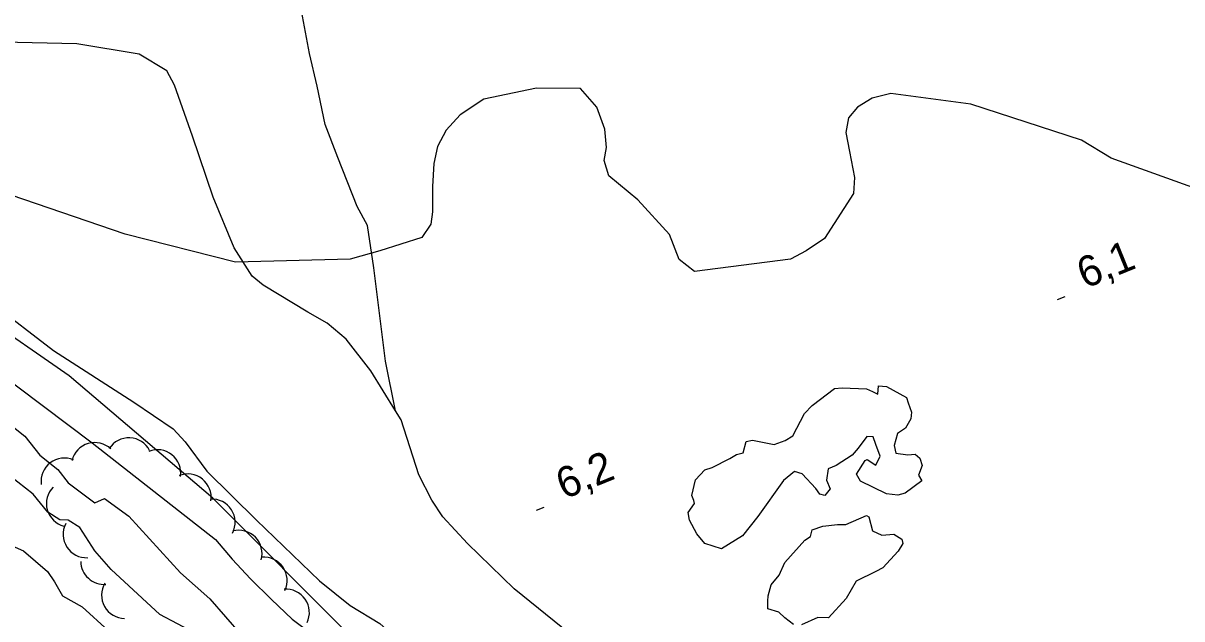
# Model space of a CAD drawing. Extents: x 362852 to 366875, y 5563573 to 5566479.
# Drawn here: x 364300.1 to 364448.9, y 5565272.7 to 5565349.1 of the extents above; entities that cross this region are included whole.
import ezdxf

# ---------------------------------------------------------------- set-up
doc = ezdxf.new("R2010")
doc.units = 0
for name, color, linetype in [('Niveau 1', 7, 'Continuous'), ('Niveau 2', 7, 'Continuous'), ('Niveau 22', 7, 'Continuous'), ('Niveau 3', 7, 'Continuous'), ('Niveau 4', 7, 'Continuous'), ('Niveau 44', 7, 'Continuous'), ('Niveau 7', 7, 'Continuous')]:
    doc.layers.add(name, color=color, linetype=linetype)

msp = doc.modelspace()

# ---------------------------------------------------------------- linework, layer by layer
at = {"layer": 'Niveau 1'}
msp.add_lwpolyline([(364282.86, 5565306.39), (364295.91, 5565299.04), (364298.21, 5565297.78), (364300.28, 5565296.08), (364302.22, 5565293.65), (364304.51, 5565291.82), (364305.87, 5565290.11), (364309.26, 5565287.55), (364310.51, 5565288.1), (364313.64, 5565285.83), (364320.29, 5565278.58), (364324.06, 5565275.25), (364328.06, 5565270.6)], dxfattribs=at)
at = {"layer": 'Niveau 2'}
for points in [[(364450.78, 5565327.83), (364439.81, 5565331.78), (364436, 5565334.07), (364421.77, 5565338.67), (364411.5, 5565340.04), (364409.13, 5565339.44), (364407.24, 5565338.29), (364406.06, 5565336.93), (364405.72, 5565335.04), (364406.21, 5565332.63), (364406.85, 5565329.28), (364406.7, 5565327.23), (364402.98, 5565321.46), (364400.65, 5565319.88), (364398.61, 5565318.79), (364386.31, 5565317.21), (364384.31, 5565318.75), (364383.09, 5565321.99), (364379.02, 5565326.41), (364375.27, 5565329.48), (364374.69, 5565331.48), (364375.01, 5565333.11), (364374.77, 5565335.5), (364373.73, 5565338.31), (364371.63, 5565340.68), (364366.01, 5565340.73), (364359.24, 5565339.32), (364356.21, 5565337.32), (364354.41, 5565335.34), (364353.28, 5565333.25), (364352.82, 5565331.06), (364352.66, 5565328.13), (364352.63, 5565324.88), (364352.41, 5565323.3), (364351.26, 5565321.58), (364345.86, 5565319.86), (364342.05, 5565318.81), (364327.36, 5565318.42), (364313.18, 5565322.01), (364298.54, 5565327.03)], [(364296.22, 5565304.79), (364308.93, 5565295.24), (364324.77, 5565282.85), (364326.9, 5565280.34), (364329.29, 5565277.82), (364331.98, 5565275.17), (364334.62, 5565272.63), (364345.17, 5565264.7), (364362.88, 5565249.21), (364365.38, 5565247.35), (364368.96, 5565245.57), (364379.79, 5565240.32), (364384.5, 5565237.04), (364388.19, 5565233.84), (364398.24, 5565226.66), (364415.92, 5565214.55), (364418.61, 5565212.56), (364420.92, 5565210.89), (364422.74, 5565209.78), (364433.15, 5565204.75), (364443.6, 5565199.61), (364445.05, 5565198.21), (364447.32, 5565196.04), (364449.27, 5565194.61)], [(364322.18, 5565270.82), (364317.62, 5565273.23), (364311.36, 5565279.01), (364309.28, 5565281.39), (364307.35, 5565284.37), (364305.86, 5565285.34), (364304.78, 5565285.38), (364303.26, 5565286.36), (364301.37, 5565288.64), (364298.4, 5565290.96)], [(364296.7, 5565282.88), (364300.13, 5565281.4), (364303.19, 5565278.76), (364304.08, 5565277.42), (364305.13, 5565275.62), (364307.64, 5565274.21), (364307.64, 5565274.21), (364311.02, 5565271.13)]]:
    msp.add_lwpolyline(points, dxfattribs=at)
at = {"layer": 'Niveau 22'}
for points in [[(364347.9, 5565299.36), (364346.59, 5565305.72), (364345.12, 5565317.71), (364344.31, 5565323.12), (364342.95, 5565325.57), (364340.49, 5565331.83), (364338.88, 5565336.1), (364337.84, 5565341), (364336.83, 5565345.2), (364335.56, 5565352.08), (364332.71, 5565362.68), (364329.61, 5565369.91), (364329.22, 5565372.57), (364329.04, 5565375.2), (364328.15, 5565378.32), (364327, 5565380.23), (364327.13, 5565381.29), (364329.07, 5565386.73), (364329.27, 5565388.7), (364328.55, 5565391.26), (364326.79, 5565395.31)], [(364347.9, 5565299.36), (364344.71, 5565304.49), (364341.54, 5565308.54), (364339.13, 5565310.6), (364336.63, 5565311.99), (364330.9, 5565315.46), (364329.48, 5565316.62), (364327.16, 5565320.28), (364324.48, 5565326.78), (364321.81, 5565334.59), (364319.49, 5565341.12), (364318.54, 5565342.97), (364314.99, 5565345.09), (364306.95, 5565346.45), (364293.55, 5565346.73), (364290.5, 5565346.72), (364282.8, 5565346.96), (364272.77, 5565346.65), (364261.83, 5565346.42), (364254.41, 5565346.73)], [(364295.92, 5565313.23), (364303.96, 5565307.09), (364314.27, 5565300.47), (364319.32, 5565297.06), (364320.87, 5565295.38), (364323.65, 5565291.6), (364330.05, 5565285.33), (364338.12, 5565277.56), (364342.09, 5565274.36), (364345.87, 5565272.09), (364349.31, 5565268.99), (364351.64, 5565266.76), (364357.74, 5565259.71), (364363.8, 5565255.69), (364372.22, 5565249.98), (364383.66, 5565242.82), (364396.5, 5565236.95), (364406.58, 5565231.74), (364416.62, 5565226.16), (364428.15, 5565219.82), (364440.45, 5565214.36), (364445.51, 5565212.16), (364455.95, 5565208.37)], [(364411.6, 5565228.95), (364406.25, 5565236.27), (364400.74, 5565244.51), (364395.77, 5565250.49), (364387.71, 5565257.82), (364378.22, 5565264.8), (364370.29, 5565270.75), (364363.12, 5565276.51), (364357.16, 5565282.34), (364353.95, 5565285.74), (364352.57, 5565287.88), (364350.91, 5565291.13), (364348.62, 5565298.19), (364347.9, 5565299.36)]]:
    msp.add_lwpolyline(points, dxfattribs=at)
at = {"layer": 'Niveau 3'}
for p, q in [((364432.92, 5565313.62), (364433.88, 5565314.01)), ((364366.02, 5565286.6), (364366.98, 5565286.99))]:
    msp.add_line(p, q, dxfattribs=at)
at = {"layer": 'Niveau 4'}
for points in [[(364385.95, 5565288.49), (364386.43, 5565290.5), (364387.63, 5565291.8), (364388.58, 5565292.07), (364390.83, 5565293.25), (364391.7, 5565293.73), (364392.54, 5565293.95), (364392.93, 5565295.42), (364393.74, 5565295.57), (364396.51, 5565295.03), (364397.92, 5565295.54), (364398.92, 5565296.14), (364400.41, 5565299), (364401.42, 5565300.04), (364404.26, 5565302.21), (364405.27, 5565302.31), (364408.39, 5565302.16), (364409.14, 5565301.85), (364409.84, 5565301.51), (364409.91, 5565302.54), (364410.94, 5565302.47), (364413.52, 5565301.04), (364413.73, 5565300.38), (364414.16, 5565299.19), (364414.07, 5565298.34), (364413.39, 5565297.13), (364412.36, 5565296.45), (364411.94, 5565294.91), (364412.16, 5565293.94), (364413.69, 5565293.7), (364414.65, 5565293.78), (364415.23, 5565293.27), (364415.55, 5565292.35), (364415.08, 5565291.09), (364415.49, 5565290.39), (364413.36, 5565288.77), (364412.39, 5565288.55), (364410.95, 5565288.71), (364407.61, 5565290.32), (364407.11, 5565291.23), (364408.19, 5565292.99), (364408.46, 5565293.1), (364409.57, 5565292.37), (364410.14, 5565293.54), (364409.58, 5565295.05), (364409.24, 5565296.03), (364408.41, 5565296.07), (364407.3, 5565294.55), (364406.54, 5565293.68), (364404.48, 5565292.33), (364403.47, 5565291.91), (364403.26, 5565290.46), (364403.72, 5565289.34), (364403.01, 5565288.49), (364402.38, 5565288.66), (364401.89, 5565289.4), (364400.12, 5565291.28), (364399.13, 5565291.56), (364397.73, 5565290.42), (364394.41, 5565285.81), (364392.44, 5565283.32), (364389.77, 5565281.66), (364387.62, 5565282.33), (364386.6, 5565283.59), (364385.64, 5565285.32), (364385.48, 5565286.31), (364386.31, 5565287.46), (364386.21, 5565287.86), (364385.95, 5565288.49)], [(364396.15, 5565277.05), (364397.15, 5565278.27), (364397.91, 5565279.89), (364400.46, 5565282.75), (364401.19, 5565283.24), (364401.41, 5565284.08), (364402.76, 5565284.57), (364404.66, 5565284.79), (364405.72, 5565284.79), (364408.36, 5565285.94), (364408.68, 5565285.76), (364409.17, 5565283.97), (364410.34, 5565283.4), (364411.9, 5565283.54), (364412.92, 5565282.9), (364413.03, 5565282.32), (364412.44, 5565281.34), (364410.46, 5565279.21), (364409.6, 5565278.73), (364407.05, 5565277.5), (364405.79, 5565275.29), (364403.52, 5565272.8), (364402.12, 5565272.85), (364400.02, 5565271.92)], [(364399.01, 5565271.94), (364397.91, 5565272.79), (364397.11, 5565273.52), (364395.7, 5565273.94), (364395.72, 5565274.94), (364395.74, 5565275.64), (364396.15, 5565277.05)]]:
    msp.add_lwpolyline(points, dxfattribs=at)
at = {"layer": 'Niveau 44'}
for centre, start, end in [((364313.65, 5565292.89), 27.2776, 147.2556), ((364309.27, 5565292.28), 46.6577, 166.6357), ((364317.31, 5565291.36), 351.5719, 111.5498), ((364305.37, 5565290.3), 67.4639, 187.4418), ((364321.22, 5565288.25), 351.5719, 111.5498), ((364306.06, 5565287.47), 135.5455, 255.5234), ((364324.3, 5565285.03), 332.973, 92.9509), ((364308.21, 5565283.51), 152.8852, 272.8632), ((364327.75, 5565281.04), 344.4416, 104.4195), ((364310.47, 5565280.08), 180.9877, 274.087), ((364330.98, 5565277.58), 334.7449, 94.7229), ((364313.15, 5565275.72), 149.2237, 269.2017), ((364333.83, 5565273.47), 334.7449, 94.7229)]:
    msp.add_arc(centre, 3, start, end, dxfattribs=at)
at = {"layer": 'Niveau 7'}
msp.add_lwpolyline([(364555.96, 5565171.28), (364547.55, 5565174.16), (364527.45, 5565180.84), (364520.71, 5565183), (364508.33, 5565189.33), (364503.15, 5565191.96), (364496.33, 5565196.54), (364488.48, 5565198.69), (364482.27, 5565199.27), (364474, 5565198.76), (364466.45, 5565198), (364451.35, 5565199.6), (364426.09, 5565211.25), (364402.8, 5565227.59), (364381.16, 5565241.99), (364363.68, 5565251.27), (364342.27, 5565270.27), (364324.45, 5565288.14), (364306, 5565303.82), (364294.36, 5565311.9)], dxfattribs=at)

# ---------------------------------------------------------------- texts
at = {"layer": 'Niveau 3'}
for s, p in [('6,1  ', (364436.43, 5565314.98)), ('6,2  ', (364369.53, 5565287.96))]:
    msp.add_text(s, height=3.93, rotation=22.09, dxfattribs=at).set_placement(p)

doc.saveas('drawing.dxf')
